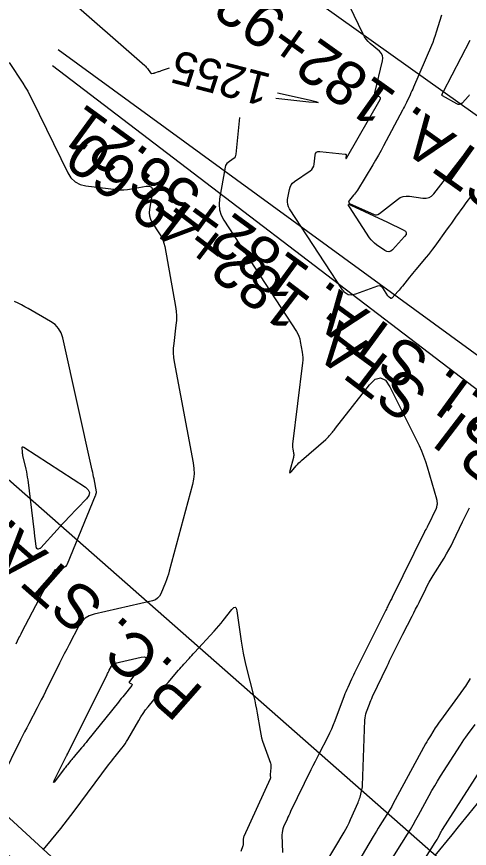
# Model space of a CAD drawing. Extents: x 658976 to 668726, y 639543 to 647196.
# Drawn here: x 662201.4 to 662283.1, y 643204.4 to 643354.6 of the extents above; entities that cross this region are included whole.
import ezdxf

# ---------------------------------------------------------------- set-up
doc = ezdxf.new("R2010")
doc.units = 0
for name, color, linetype in [('Ex_Contour Labels', 7, 'Continuous'), ('Ex_Major Contours', 7, 'Continuous'), ('Ex_Minor Contours', 7, 'Continuous'), ('R_Ramp 15 Degree_Min Ls', 7, 'Continuous'), ('R_Ramp 20 Degree Des Ls', 7, 'Continuous'), ('R_Ramp 20 Degree Des Ls Annot', 7, 'Continuous'), ('R_Ramp 20 Degree Existing Ramp', 7, 'Continuous'), ('R_Ramp 20 Degree_Min Ls', 7, 'Continuous')]:
    doc.layers.add(name, color=color, linetype=linetype)

msp = doc.modelspace()

# ---------------------------------------------------------------- linework, layer by layer
at = {"layer": 'Ex_Major Contours'}
for points in [[(662210.13, 643358.39), (662224.53, 643345.74), (662224.66, 643345.62), (662224.79, 643345.49), (662224.9, 643345.35), (662225.01, 643345.21), (662225.54, 643344.44), (662225.59, 643344.39), (662225.64, 643344.36), (662225.7, 643344.34), (662225.77, 643344.34), (662226.05, 643344.38), (662226.12, 643344.39), (662226.19, 643344.4), (662226.26, 643344.42), (662226.33, 643344.44), (662227, 643344.66), (662227.13, 643344.7), (662227.26, 643344.75), (662227.4, 643344.79), (662227.53, 643344.84), (662228.95, 643345.36)], [(662248.44, 643340.84), (662254.21, 643339.54), (662255.4, 643339.25), (662255.79, 643339.09), (662255.37, 643339.06), (662254.15, 643339.16), (662248.17, 643339.78)], [(662241.62, 643336.39), (662240.96, 643329.75), (662240.91, 643329.49), (662240.81, 643329.26), (662240.66, 643329.06), (662240.46, 643328.89), (662239.56, 643328.27), (662239.35, 643328.1), (662239.19, 643327.91), (662239.08, 643327.68), (662239.01, 643327.42), (662238, 643321.69), (662237.91, 643320.67), (662238.02, 643319.68), (662238.31, 643318.74), (662238.79, 643317.83), (662251.88, 643297.74), (662252.12, 643297.32), (662252.32, 643296.88), (662252.48, 643296.42), (662252.58, 643295.95), (662252.93, 643294.01), (662253, 643293.53), (662253.03, 643293.04), (662253.03, 643292.56), (662252.98, 643292.07), (662251.2, 643277.37), (662251.18, 643277.17), (662251.18, 643276.97), (662251.19, 643276.77), (662251.22, 643276.57), (662251.37, 643275.76), (662251.4, 643275.56), (662251.4, 643275.36), (662251.38, 643275.16), (662251.34, 643274.97), (662250.71, 643272.6), (662250.66, 643272.35), (662250.69, 643272.24), (662250.79, 643272.28), (662250.98, 643272.46), (662251.86, 643273.49), (662252.08, 643273.74), (662252.31, 643273.99), (662252.56, 643274.22), (662252.81, 643274.45), (662257.18, 643278.24), (662257.35, 643278.39), (662257.51, 643278.54), (662257.66, 643278.7), (662257.81, 643278.87), (662258.39, 643279.55), (662258.53, 643279.72), (662258.68, 643279.9), (662258.82, 643280.07), (662258.95, 643280.25), (662265.08, 643288.12), (662266.11, 643289.12), (662267.06, 643289.39), (662267.95, 643288.94), (662268.75, 643287.75), (662274.01, 643277.14), (662274.45, 643276.2), (662274.84, 643275.25), (662275.19, 643274.28), (662275.5, 643273.29), (662277.17, 643267.51), (662277.19, 643267.41), (662277.21, 643267.32), (662277.22, 643267.22), (662277.23, 643267.12), (662277.26, 643266.68), (662277.26, 643266.6), (662277.26, 643266.52), (662277.25, 643266.44), (662277.24, 643266.36), (662277.19, 643266.05), (662277.17, 643265.97), (662277.15, 643265.89), (662277.12, 643265.82), (662277.09, 643265.75), (662275.57, 643262.67), (662275.54, 643262.61), (662275.51, 643262.55), (662275.48, 643262.49), (662275.45, 643262.43), (662275.33, 643262.17), (662275.3, 643262.12), (662275.28, 643262.06), (662275.25, 643262.01), (662275.21, 643261.96), (662275.08, 643261.75), (662275.05, 643261.7), (662275.02, 643261.65), (662274.99, 643261.6), (662274.97, 643261.54), (662269.18, 643249.73), (662269.08, 643249.53), (662268.98, 643249.34), (662268.89, 643249.15), (662268.79, 643248.96), (662268.4, 643248.19), (662268.3, 643248), (662268.2, 643247.81), (662268.11, 643247.61), (662268.01, 643247.42), (662262.57, 643236.45), (662262.39, 643236.08), (662262.21, 643235.7), (662262.03, 643235.33), (662261.85, 643234.95), (662261.13, 643233.45), (662260.95, 643233.07), (662260.79, 643232.69), (662260.63, 643232.31), (662260.48, 643231.92), (662258.84, 643227.46), (662258.54, 643226.69), (662258.22, 643225.93), (662257.87, 643225.19), (662257.51, 643224.45), (662255.99, 643221.53), (662255.61, 643220.8), (662255.24, 643220.06), (662254.87, 643219.33), (662254.51, 643218.59), (662250.83, 643211.03), (662250.67, 643210.69), (662250.51, 643210.35), (662250.35, 643210.01), (662250.19, 643209.67), (662249.57, 643208.3), (662249.43, 643207.95), (662249.34, 643207.6), (662249.28, 643207.23), (662249.27, 643206.86), (662249.34, 643203.65)]]:
    msp.add_lwpolyline(points, dxfattribs=at)
msp.add_lwpolyline([(662210.43, 643221.19), (662210.46, 643221.25), (662210.48, 643221.3), (662210.51, 643221.35), (662210.62, 643221.56), (662210.65, 643221.62), (662210.68, 643221.67), (662210.7, 643221.72), (662210.73, 643221.78), (662217.72, 643235.78), (662217.81, 643235.98), (662217.91, 643236.17), (662218.01, 643236.37), (662218.11, 643236.56), (662218.52, 643237.33), (662218.63, 643237.51), (662218.78, 643237.65), (662218.95, 643237.75), (662219.15, 643237.82), (662223.85, 643238.9), (662224.44, 643238.98), (662224.73, 643238.86), (662224.72, 643238.55), (662224.4, 643238.04), (662221.73, 643234.56), (662221.68, 643234.49), (662221.68, 643234.42), (662221.71, 643234.36), (662221.78, 643234.3), (662222.13, 643234.1), (662222.2, 643234.04), (662222.23, 643233.98), (662222.22, 643233.91), (662222.18, 643233.84), (662220.78, 643232.09), (662220.53, 643231.77), (662220.27, 643231.45), (662220.02, 643231.14), (662219.76, 643230.82), (662214.2, 643223.87), (662213.93, 643223.54), (662213.66, 643223.21), (662213.39, 643222.88), (662213.12, 643222.55), (662211.78, 643220.97), (662211.63, 643220.79), (662211.47, 643220.61), (662211.32, 643220.42), (662211.17, 643220.24), (662210.56, 643219.5), (662210.41, 643219.32), (662210.26, 643219.13), (662210.12, 643218.95), (662209.97, 643218.76), (662208.39, 643216.66), (662208.15, 643216.36), (662208.04, 643216.28), (662208.07, 643216.41), (662208.23, 643216.76), (662210.4, 643221.14)], close=True, dxfattribs=at)
at = {"layer": 'Ex_Minor Contours'}
for points in [[(662283.23, 643322.02), (662282.86, 643321.5), (662282.48, 643320.97), (662282.1, 643320.45), (662280.6, 643318.36), (662280.23, 643317.84), (662279.85, 643317.31), (662279.48, 643316.79), (662279.1, 643316.27), (662276.84, 643313.13), (662276.47, 643312.62), (662276.09, 643312.12), (662275.69, 643311.63), (662275.29, 643311.14), (662273.43, 643308.92), (662273.15, 643308.58), (662272.86, 643308.23), (662272.58, 643307.88), (662272.3, 643307.53), (662271, 643305.9), (662270.81, 643305.67), (662270.62, 643305.44), (662270.42, 643305.21), (662270.22, 643304.99), (662269.12, 643303.78), (662269.06, 643303.73), (662269, 643303.71), (662268.94, 643303.72), (662268.88, 643303.75), (662268.62, 643303.93), (662268.55, 643303.98), (662268.5, 643304.03), (662268.44, 643304.09), (662268.4, 643304.15), (662267.45, 643305.6), (662267.26, 643305.81), (662267.04, 643305.94), (662266.79, 643305.97), (662266.51, 643305.91), (662262.57, 643304.46), (662261.85, 643304.3), (662261.21, 643304.38), (662260.65, 643304.7), (662260.17, 643305.25), (662250.65, 643319.88), (662250.44, 643320.27), (662250.31, 643320.69), (662250.26, 643321.12), (662250.3, 643321.56), (662250.62, 643323.39), (662250.74, 643323.82), (662250.93, 643324.2), (662251.2, 643324.54), (662251.55, 643324.82), (662254.35, 643326.75), (662254.64, 643327), (662254.86, 643327.28), (662255.01, 643327.61), (662255.08, 643327.98), (662255.24, 643329.55), (662255.32, 643329.88), (662255.49, 643330.11), (662255.75, 643330.23), (662256.1, 643330.25), (662260.67, 643329.77), (662260.77, 643329.75), (662260.84, 643329.7), (662260.87, 643329.62), (662260.87, 643329.52), (662260.81, 643329.08), (662260.81, 643328.99), (662260.82, 643328.96), (662260.85, 643328.97), (662260.9, 643329.05), (662267, 643339.65), (662267.05, 643339.78), (662267.05, 643339.9), (662266.98, 643340), (662266.86, 643340.08), (662266.27, 643340.38), (662266.15, 643340.46), (662266.07, 643340.57), (662266.04, 643340.7), (662266.05, 643340.85), (662267.43, 643346.59), (662267.49, 643347.09), (662267.41, 643347.55), (662267.2, 643347.97), (662266.86, 643348.34), (662265.19, 643349.74), (662264.8, 643350.11), (662264.46, 643350.51), (662264.15, 643350.95), (662263.9, 643351.43), (662261.47, 643356.56)], [(662278.06, 643354.85), (662277.11, 643351.77), (662276.92, 643351.16), (662276.71, 643350.55), (662276.48, 643349.95), (662276.23, 643349.36), (662273.02, 643341.87), (662272.87, 643341.52), (662272.71, 643341.17), (662272.55, 643340.82), (662272.38, 643340.47), (662271.72, 643339.08), (662271.55, 643338.73), (662271.37, 643338.39), (662271.2, 643338.04), (662271.02, 643337.7), (662267.62, 643331.29), (662267.15, 643330.42), (662266.67, 643329.55), (662266.17, 643328.7), (662265.67, 643327.85), (662262.89, 643323.26), (662262.73, 643323.02), (662262.57, 643322.79), (662262.39, 643322.56), (662262.21, 643322.34), (662261.44, 643321.47), (662261.31, 643321.27), (662261.29, 643321.09), (662261.38, 643320.93), (662261.59, 643320.8), (662265.78, 643318.91), (662266.07, 643318.82), (662266.34, 643318.82), (662266.6, 643318.89), (662266.86, 643319.04), (662270.13, 643321.6), (662270.62, 643321.92), (662271.15, 643322.12), (662271.71, 643322.2), (662272.3, 643322.17), (662274.72, 643321.82), (662275.29, 643321.8), (662275.81, 643321.93), (662276.27, 643322.2), (662276.68, 643322.61), (662283.15, 643330.99)], [(662283.11, 643340.46), (662283.05, 643340.38), (662282.98, 643340.3), (662282.91, 643340.22), (662281.79, 643338.98), (662281.57, 643338.79), (662281.34, 643338.7), (662281.09, 643338.71), (662280.82, 643338.82), (662278.23, 643340.31), (662278.21, 643340.32), (662278.2, 643340.33), (662278.19, 643340.35), (662278.18, 643340.37), (662278.15, 643340.44), (662278.15, 643340.46), (662278.15, 643340.48), (662278.15, 643340.49), (662278.16, 643340.51), (662278.24, 643340.69), (662278.25, 643340.71), (662278.26, 643340.73), (662278.27, 643340.75), (662278.28, 643340.78), (662278.32, 643340.86), (662278.33, 643340.89), (662278.34, 643340.91), (662278.35, 643340.93), (662278.36, 643340.95), (662283.24, 643350.35)], [(662200.02, 643346.33), (662202.48, 643342.57), (662202.94, 643341.85), (662203.38, 643341.11), (662203.79, 643340.35), (662204.18, 643339.59), (662210.6, 643326.4), (662211.19, 643325.48), (662211.93, 643324.78), (662212.83, 643324.3), (662213.9, 643324.06), (662219.4, 643323.4), (662220.07, 643323.34), (662220.75, 643323.34), (662221.42, 643323.38), (662222.09, 643323.48), (662224.78, 643323.97), (662225.35, 643323.99), (662225.73, 643323.81), (662225.9, 643323.44), (662225.88, 643322.87), (662225.34, 643319.8), (662225.29, 643319.19), (662225.35, 643318.6), (662225.53, 643318.04), (662225.81, 643317.5), (662227.19, 643315.38), (662227.51, 643314.84), (662227.77, 643314.27), (662227.97, 643313.69), (662228.11, 643313.08), (662230.04, 643302.23), (662230.16, 643301.4), (662230.21, 643300.57), (662230.21, 643299.73), (662230.13, 643298.9), (662229.73, 643295.56), (662229.66, 643294.72), (662229.65, 643293.89), (662229.71, 643293.06), (662229.83, 643292.23), (662233.25, 643274), (662233.38, 643273.02), (662233.4, 643272.05), (662233.31, 643271.08), (662233.11, 643270.12), (662228.92, 643254.47), (662228.77, 643253.94), (662228.61, 643253.42), (662228.43, 643252.91), (662228.23, 643252.4), (662227.4, 643250.38), (662227.16, 643249.92), (662226.83, 643249.56), (662226.42, 643249.29), (662225.93, 643249.12), (662215.35, 643246.68), (662214.49, 643246.38), (662213.75, 643245.94), (662213.13, 643245.33), (662212.63, 643244.57), (662210.87, 643241.22), (662210.43, 643240.38), (662209.99, 643239.54), (662209.57, 643238.7), (662209.14, 643237.85), (662206.57, 643232.7), (662206.21, 643231.97), (662205.84, 643231.25), (662205.47, 643230.52), (662205.09, 643229.8), (662203.58, 643226.91), (662203.2, 643226.19), (662202.83, 643225.46), (662202.46, 643224.74), (662202.1, 643224.01), (662198.63, 643217.03)], [(662201.28, 643241.34), (662201.8, 643242.39), (662201.93, 643242.65), (662202.06, 643242.91), (662202.2, 643243.17), (662202.33, 643243.43), (662208.05, 643254.31), (662208.19, 643254.52), (662208.36, 643254.69), (662208.57, 643254.82), (662208.82, 643254.9), (662209.86, 643255.14), (662210.1, 643255.22), (662210.3, 643255.36), (662210.46, 643255.53), (662210.58, 643255.76), (662215.63, 643268.14), (662215.65, 643268.18), (662215.66, 643268.21), (662215.67, 643268.25), (662215.68, 643268.29), (662215.78, 643268.66), (662215.79, 643268.69), (662215.79, 643268.72), (662215.79, 643268.74), (662215.78, 643268.77), (662215.35, 643271.11), (662215.27, 643271.5), (662215.19, 643271.9), (662215.11, 643272.3), (662215.02, 643272.69), (662209.72, 643296.57), (662209.41, 643297.5), (662208.95, 643298.3), (662208.32, 643298.98), (662207.52, 643299.55), (662203.46, 643301.86), (662202.86, 643302.2), (662202.25, 643302.53), (662201.64, 643302.86), (662201.02, 643303.17)], [(662257.13, 643201.65), (662260.49, 643207.3), (662260.81, 643207.86), (662261.11, 643208.43), (662261.4, 643209.01), (662261.67, 643209.6), (662263, 643212.66), (662263.11, 643212.91), (662263.2, 643213.16), (662263.29, 643213.41), (662263.36, 643213.67), (662263.64, 643214.71), (662263.71, 643214.97), (662263.75, 643215.23), (662263.79, 643215.5), (662263.8, 643215.76), (662264.23, 643227.57), (662264.26, 643227.95), (662264.32, 643228.31), (662264.41, 643228.67), (662264.52, 643229.03), (662265.04, 643230.43), (662265.17, 643230.78), (662265.32, 643231.13), (662265.47, 643231.47), (662265.62, 643231.81), (662268.23, 643237.29), (662268.47, 643237.77), (662268.7, 643238.26), (662268.94, 643238.74), (662269.17, 643239.22), (662270.13, 643241.15), (662270.37, 643241.63), (662270.61, 643242.11), (662270.85, 643242.59), (662271.1, 643243.07), (662272.78, 643246.35), (662273.09, 643246.96), (662273.4, 643247.58), (662273.71, 643248.19), (662274.01, 643248.81), (662275.22, 643251.28), (662275.53, 643251.9), (662275.86, 643252.5), (662276.2, 643253.1), (662276.56, 643253.68), (662278.54, 643256.83), (662278.99, 643257.56), (662279.41, 643258.3), (662279.8, 643259.05), (662280.18, 643259.81), (662281.87, 643263.36), (662282.28, 643264.2), (662282.68, 643265.05), (662283.1, 643265.89)], [(662206.19, 643204.13), (662206.82, 643204.9), (662209.34, 643207.99), (662209.96, 643208.77), (662210.58, 643209.55), (662211.19, 643210.34), (662211.79, 643211.14), (662217.98, 643219.46), (662218.27, 643219.85), (662218.56, 643220.23), (662218.86, 643220.61), (662219.16, 643220.99), (662220.38, 643222.49), (662220.68, 643222.87), (662220.96, 643223.26), (662221.22, 643223.67), (662221.47, 643224.08), (662223.42, 643227.52), (662223.8, 643228.16), (662224.21, 643228.78), (662224.64, 643229.39), (662225.1, 643229.98), (662227.16, 643232.51), (662227.54, 643232.98), (662227.93, 643233.45), (662228.32, 643233.91), (662228.71, 643234.37), (662230.6, 643236.56), (662230.83, 643236.84), (662231.07, 643237.11), (662231.31, 643237.38), (662231.56, 643237.64), (662232.53, 643238.7), (662232.78, 643238.97), (662233.02, 643239.23), (662233.26, 643239.5), (662233.51, 643239.76), (662237.06, 643243.65), (662237.48, 643244.11), (662237.89, 643244.59), (662238.28, 643245.07), (662238.67, 643245.56), (662240.21, 643247.54), (662240.56, 643247.9), (662240.83, 643247.98), (662241.02, 643247.77), (662241.15, 643247.29), (662241.89, 643241.84), (662242.06, 643240.73), (662242.26, 643239.62), (662242.49, 643238.52), (662242.75, 643237.43), (662244.19, 643231.76), (662244.36, 643231.03), (662244.52, 643230.3), (662244.67, 643229.56), (662244.8, 643228.82), (662245.31, 643225.69), (662245.43, 643225.04), (662245.59, 643224.39), (662245.77, 643223.76), (662245.98, 643223.12), (662247.18, 643219.78), (662247.24, 643219.57), (662247.28, 643219.36), (662247.29, 643219.14), (662247.27, 643218.92), (662247.13, 643217.74), (662247.12, 643217.67), (662247.12, 643217.61), (662247.12, 643217.54), (662247.13, 643217.48), (662247.18, 643217.22), (662247.18, 643217.15), (662247.18, 643217.09), (662247.17, 643217.03), (662247.14, 643216.97), (662242.4, 643206.55), (662242.34, 643206.41), (662242.31, 643206.27), (662242.29, 643206.13), (662242.28, 643205.99), (662242.29, 643205.4), (662242.29, 643205.25), (662242.27, 643205.11), (662242.24, 643204.97), (662242.2, 643204.83), (662241.84, 643203.85)], [(662283.26, 643235.08), (662282.37, 643233.71), (662282.14, 643233.37), (662281.91, 643233.03), (662281.68, 643232.7), (662281.44, 643232.37), (662277.89, 643227.52), (662277.64, 643227.18), (662277.41, 643226.84), (662277.17, 643226.49), (662276.95, 643226.14), (662276.05, 643224.73), (662275.82, 643224.38), (662275.61, 643224.02), (662275.4, 643223.66), (662275.2, 643223.29), (662269.37, 643212.5), (662269.09, 643211.99), (662268.8, 643211.49), (662268.5, 643210.99), (662268.2, 643210.49), (662266.96, 643208.52), (662266.65, 643208.02), (662266.34, 643207.53), (662266.04, 643207.03), (662265.74, 643206.53), (662260.95, 643198.48)], [(662268.57, 643201.61), (662271.92, 643206.95), (662272.45, 643207.8), (662272.96, 643208.66), (662273.46, 643209.54), (662273.94, 643210.42), (662275.85, 643213.95), (662276.34, 643214.83), (662276.84, 643215.7), (662277.36, 643216.56), (662277.89, 643217.41), (662281.47, 643223.04), (662281.79, 643223.52), (662282.1, 643223.99), (662282.43, 643224.46), (662282.77, 643224.93), (662284.12, 643226.77)], [(662269.19, 643193.12), (662276.92, 643205.44), (662277.04, 643205.63), (662277.15, 643205.82), (662277.27, 643206.02), (662277.38, 643206.22), (662277.8, 643207.01), (662277.91, 643207.21), (662278.03, 643207.41), (662278.14, 643207.6), (662278.26, 643207.79), (662286.58, 643220.85)]]:
    msp.add_lwpolyline(points, dxfattribs=at)
for points in [[(662261.73, 643320.56), (662268.33, 643317.46), (662271.17, 643316.12), (662271.54, 643315.88), (662271.7, 643315.59), (662271.66, 643315.27), (662271.41, 643314.9), (662269.22, 643312.5), (662268.91, 643312.24), (662268.57, 643312.12), (662268.22, 643312.16), (662267.85, 643312.34), (662266.35, 643313.38), (662265.99, 643313.66), (662265.66, 643313.96), (662265.36, 643314.3), (662265.09, 643314.67), (662261.44, 643320.23), (662261.29, 643320.5), (662261.29, 643320.65), (662261.44, 643320.67)], [(662204.94, 643258.73), (662204.91, 643258.78), (662204.89, 643258.83), (662204.88, 643258.89), (662204.72, 643260.42), (662204.69, 643260.7), (662204.66, 643260.97), (662204.62, 643261.25), (662204.59, 643261.52), (662203.44, 643270.96), (662203.37, 643271.44), (662203.3, 643271.91), (662203.21, 643272.39), (662203.11, 643272.86), (662202.53, 643275.34), (662202.5, 643275.51), (662202.47, 643275.68), (662202.45, 643275.85), (662202.43, 643276.02), (662202.39, 643276.71), (662202.4, 643276.84), (662202.45, 643276.92), (662202.53, 643276.92), (662202.66, 643276.86), (662213.79, 643269.61), (662214.31, 643269.15), (662214.53, 643268.65), (662214.43, 643268.11), (662214.02, 643267.54), (662210.76, 643264.14), (662210.24, 643263.6), (662209.73, 643263.05), (662209.21, 643262.5), (662208.71, 643261.94), (662205.77, 643258.68), (662205.72, 643258.63), (662205.67, 643258.59), (662205.61, 643258.56), (662205.55, 643258.54), (662205.29, 643258.44), (662205.24, 643258.43), (662205.19, 643258.44), (662205.15, 643258.46), (662205.11, 643258.5), (662204.97, 643258.68)]]:
    msp.add_lwpolyline(points, close=True, dxfattribs=at)
at = {"layer": 'R_Ramp 15 Degree_Min Ls'}
msp.add_lwpolyline([(662366.83, 643224.34), (662287.34, 643285.01), (662207.85, 643345.68)], dxfattribs=at)
for radius in [1132.42, 1138.42, 1145.92, 1153.42, 1157.42]:
    msp.add_arc((661447.49, 643926.02), radius, 314.88005, 330.41509, dxfattribs=at)
at = {"layer": 'R_Ramp 20 Degree Des Ls'}
msp.add_lwpolyline([(662276.91, 643203.14), (662279.96, 643206.87), (662281.14, 643208.3), (662283.02, 643210.6), (662285.37, 643213.46)], dxfattribs=at)
at = {"layer": 'R_Ramp 20 Degree Des Ls Annot'}
for points in [[(662385.7, 643264.6), (662222.81, 643380.64)], [(662307.75, 643176.01), (662157.6, 643308.12)]]:
    msp.add_lwpolyline(points, dxfattribs=at)
at = {"layer": 'R_Ramp 20 Degree Existing Ramp'}
for points in [[(662370.49, 643230.78), (662289.68, 643289.69), (662208.87, 643348.6)], [(662370.49, 643230.78), (662289.68, 643289.69), (662208.87, 643348.6)], [(662282, 643134.55), (662208.4, 643202.24), (662134.79, 643269.93)]]:
    msp.add_lwpolyline(points, dxfattribs=at)
for centre, radius, start, end in [((661438.51, 643910.21), 1145.92, 317.39933, 330.41509), ((661427.91, 643896.11), 1104.26, 318.30592, 329.79516), ((661427.91, 643896.11), 1114.26, 318.30592, 329.78466), ((661427.91, 643896.11), 1108.26, 318.30673, 329.5324), ((661427.91, 643896.11), 1109.26, 318.30592, 329.53158), ((661427.91, 643896.11), 1110.26, 318.3051, 329.53077), ((661485.38, 643969.65), 1129.16, 313.56642, 322.29208), ((661485.38, 643969.65), 1135.15, 313.58666, 322.31233)]:
    msp.add_arc(centre, radius, start, end, dxfattribs=at)
at = {"layer": 'R_Ramp 20 Degree_Min Ls'}
for centre, radius, start, end in [((661433.53, 643891.52), 1132.42, 316.22398, 330.41509), ((661433.53, 643891.52), 1138.42, 316.22398, 330.41509), ((661381.63, 643829.58), 1162.61, 320.20059, 328.5499), ((661382, 643829.27), 1166.11, 320.18687, 328.53619)]:
    msp.add_arc(centre, radius, start, end, dxfattribs=at)

# ---------------------------------------------------------------- texts
at = {"layer": 'Ex_Contour Labels'}
msp.add_text('1255', height=6, rotation=165.4613, dxfattribs=at).set_placement((662247.58, 643344.14))
at = {"layer": 'R_Ramp 15 Degree_Min Ls'}
msp.add_text('P.I. STA. 182+49.60', height=8, rotation=142.6476, dxfattribs=at).set_placement((662291.26, 643275.73))
at = {"layer": 'R_Ramp 20 Degree Des Ls Annot'}
for s, rotation, p in [('P.I. STA. 182+92.94', 144.5352, (662307.61, 643314.1)), ('P.C. STA. 181+74.93', 138.6554, (662235.42, 643232.99))]:
    msp.add_text(s, height=8, rotation=rotation, dxfattribs=at).set_placement(p)
at = {"layer": 'R_Ramp 20 Degree Existing Ramp'}
for s, rotation, p in [('P.I. STA. 182+56.21', 143.9072, (662291.72, 643282.01)), ('P.I. STA. 182+56.21', 143.9072, (662291.72, 643282.01)), ('P.C. STA. 181+25.49', 137.3993, (662210.99, 643193.07))]:
    msp.add_text(s, height=8, rotation=rotation, dxfattribs=at).set_placement(p)

doc.saveas('drawing.dxf')
